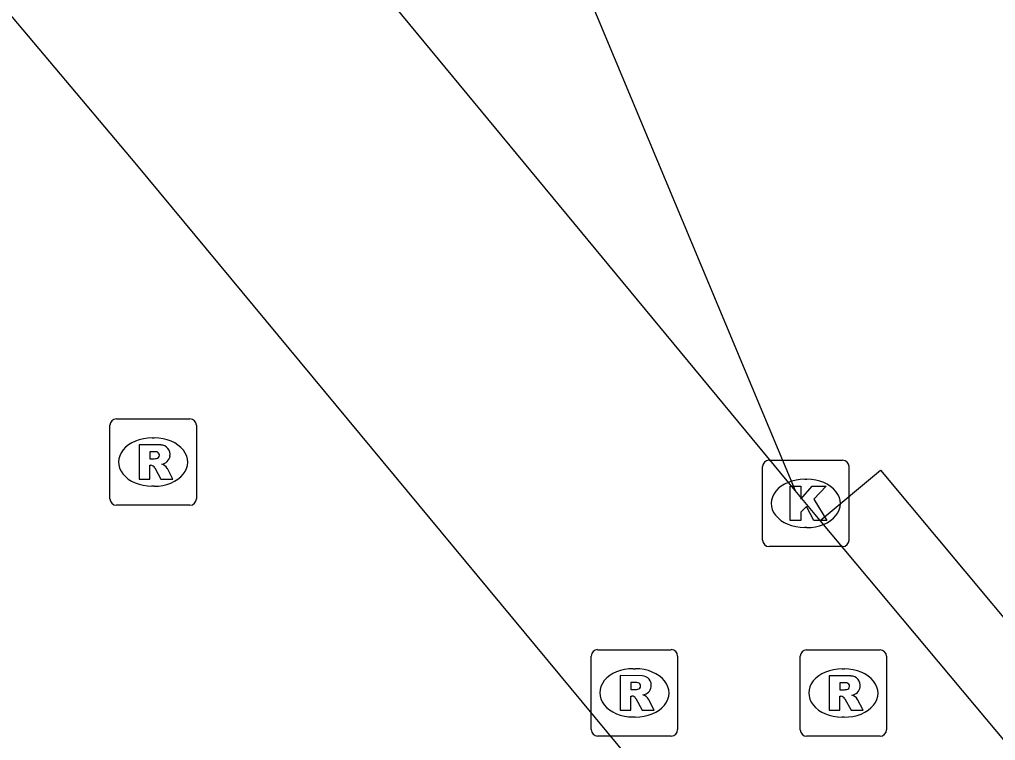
# Model space of a CAD drawing. Extents: x 159489 to 160304, y 383826 to 384530.
# Drawn here: x 159818.84 to 159830.14, y 384446.3 to 384454.65 of the extents above; entities that cross this region are included whole.
import ezdxf

# ---------------------------------------------------------------- set-up
doc = ezdxf.new("R2010")
doc.units = 0
for name, color, linetype in [('IMGEO_Fietspad_gesloten', 7, 'Continuous'), ('IMGEO_Kolk', 7, 'Continuous'), ('IMGEO_Rijbaan_lokaal_gesloten', 7, 'Continuous'), ('IMGEO_Rioolput', 7, 'Continuous'), ('IMGEO_Voetpad_gesloten', 7, 'Continuous')]:
    doc.layers.add(name, color=color, linetype=linetype)

msp = doc.modelspace()

# ---------------------------------------------------------------- linework, layer by layer
at = {"layer": 'IMGEO_Fietspad_gesloten'}
msp.add_lwpolyline([(159820.909, 384465.856), (159824.719, 384456.615), (159827.819, 384449.194)], dxfattribs=at)
at = {"layer": 'IMGEO_Kolk'}
for p, q in [((159827.443, 384448.619), (159827.443, 384449.471)), ((159827.518, 384449.545), (159828.37, 384449.545)), ((159828.444, 384449.471), (159828.444, 384448.619)), ((159827.931, 384449.325), (159827.956, 384449.325)), ((159827.954, 384448.765), (159827.929, 384448.765)), ((159828.37, 384448.545), (159827.518, 384448.545))]:
    msp.add_line(p, q, dxfattribs=at)
for points in [[(159827.443, 384448.619), (159827.443, 384449.471)], [(159827.518, 384449.545), (159828.37, 384449.545)], [(159828.444, 384449.471), (159828.444, 384448.619)], [(159827.764, 384449.245), (159827.887, 384449.245), (159827.887, 384449.094), (159828.017, 384449.245), (159828.181, 384449.245), (159828.035, 384449.094), (159828.188, 384448.845), (159828.036, 384448.845), (159827.951, 384449.009), (159827.887, 384448.942), (159827.887, 384448.845), (159827.764, 384448.845), (159827.764, 384449.245)], [(159828.37, 384448.545), (159827.518, 384448.545)]]:
    msp.add_lwpolyline(points, dxfattribs=at)
for centre, start, end in [((159827.52, 384449.469), 91.552, 178.448), ((159827.52, 384449.469), 91.552, 178.448), ((159828.368, 384449.469), 1.552, 88.448), ((159828.368, 384449.469), 1.552, 88.448), ((159827.52, 384448.621), 181.552, 268.448), ((159827.52, 384448.621), 181.552, 268.448), ((159828.368, 384448.621), 271.552, 358.448), ((159828.368, 384448.621), 271.552, 358.448)]:
    msp.add_arc(centre, 0.0765, start, end, dxfattribs=at)
for centre, major_axis, ratio, start_param, end_param in [((159827.93, 384449.045), (-0.387, 0.002), 0.722429, 4.712389, 7.853982), ((159827.955, 384449.045), (-0.39, 0.002), 0.717154, 1.570796, 4.712389)]:
    msp.add_ellipse(centre, major_axis=major_axis, ratio=ratio, start_param=start_param, end_param=end_param, dxfattribs=at)
at = {"layer": 'IMGEO_Rijbaan_lokaal_gesloten'}
for points in [[(159827.819, 384449.194), (159820.962, 384457.499)], [(159818.172, 384455.366), (159820.194, 384452.968), (159827.945, 384443.619)], [(159828.111, 384448.845), (159827.819, 384449.194)], [(159833.313, 384442.63), (159828.111, 384448.845)]]:
    msp.add_lwpolyline(points, dxfattribs=at)
at = {"layer": 'IMGEO_Rioolput'}
for p, q in [((159819.96, 384450.024), (159820.812, 384450.024)), ((159819.885, 384449.098), (159819.885, 384449.95)), ((159820.886, 384449.95), (159820.886, 384449.098)), ((159820.373, 384449.804), (159820.398, 384449.804)), ((159820.396, 384449.244), (159820.371, 384449.244)), ((159820.812, 384449.024), (159819.96, 384449.024)), ((159825.533, 384447.35), (159826.385, 384447.35)), ((159827.953, 384447.348), (159828.805, 384447.348)), ((159825.458, 384446.424), (159825.458, 384447.276)), ((159826.459, 384447.276), (159826.459, 384446.424)), ((159827.878, 384446.422), (159827.878, 384447.274)), ((159828.879, 384447.274), (159828.879, 384446.422)), ((159825.946, 384447.13), (159825.971, 384447.13)), ((159828.366, 384447.128), (159828.391, 384447.128)), ((159825.969, 384446.57), (159825.944, 384446.57)), ((159828.389, 384446.568), (159828.364, 384446.568)), ((159826.385, 384446.35), (159825.533, 384446.35)), ((159828.805, 384446.348), (159827.953, 384446.348))]:
    msp.add_line(p, q, dxfattribs=at)
for points in [[(159819.96, 384450.024), (159820.812, 384450.024)], [(159819.885, 384449.098), (159819.885, 384449.95)], [(159820.886, 384449.95), (159820.886, 384449.098)], [(159820.474, 384449.722), (159820.222, 384449.724), (159820.222, 384449.324)], [(159820.4, 384449.643), (159820.346, 384449.643), (159820.346, 384449.562)], [(159820.222, 384449.324), (159820.346, 384449.324), (159820.346, 384449.486), (159820.357, 384449.486)], [(159820.346, 384449.562), (159820.398, 384449.562)], [(159820.404, 384449.457), (159820.475, 384449.324), (159820.615, 384449.324), (159820.55, 384449.45)], [(159820.812, 384449.024), (159819.96, 384449.024)], [(159825.533, 384447.35), (159826.385, 384447.35)], [(159827.953, 384447.348), (159828.805, 384447.348)], [(159825.458, 384446.424), (159825.458, 384447.276)], [(159826.459, 384447.276), (159826.459, 384446.424)], [(159827.878, 384446.422), (159827.878, 384447.274)], [(159828.879, 384447.274), (159828.879, 384446.422)], [(159826.047, 384447.048), (159825.795, 384447.05), (159825.795, 384446.65)], [(159825.973, 384446.969), (159825.919, 384446.969), (159825.919, 384446.888)], [(159828.467, 384447.046), (159828.215, 384447.048), (159828.215, 384446.648)], [(159828.393, 384446.967), (159828.339, 384446.967), (159828.339, 384446.886)], [(159825.919, 384446.888), (159825.971, 384446.888)], [(159828.339, 384446.886), (159828.391, 384446.886)], [(159825.795, 384446.65), (159825.919, 384446.65), (159825.919, 384446.812), (159825.93, 384446.812)], [(159825.977, 384446.783), (159826.048, 384446.65), (159826.188, 384446.65), (159826.123, 384446.776)], [(159828.215, 384446.648), (159828.339, 384446.648), (159828.339, 384446.81), (159828.35, 384446.81)], [(159828.397, 384446.781), (159828.468, 384446.648), (159828.608, 384446.648), (159828.543, 384446.774)], [(159826.385, 384446.35), (159825.533, 384446.35)], [(159828.805, 384446.348), (159827.953, 384446.348)]]:
    msp.add_lwpolyline(points, dxfattribs=at)
for centre, radius, start, end in [((159819.962, 384449.948), 0.0765, 91.552, 178.448), ((159819.962, 384449.948), 0.0765, 91.552, 178.448), ((159820.81, 384449.948), 0.0765, 1.552, 88.448), ((159820.81, 384449.948), 0.0765, 1.552, 88.448), ((159820.473, 384449.612), 0.109, 350.3612, 89.416), ((159820.382, 384449.751), 0.19, 274.7715, 282.9687), ((159820.406, 384449.547), 0.0964, 77.0061, 93.1865), ((159820.42, 384449.604), 0.0378, 276.6634, 79.6772), ((159820.471, 384449.612), 0.112, 277.5842, 350.9817), ((159820.356, 384449.433), 0.0533, 26.0293, 88.6989), ((159820.455, 384449.397), 0.108, 29.5134, 73.7905), ((159819.962, 384449.1), 0.0765, 181.552, 268.448), ((159819.962, 384449.1), 0.0765, 181.552, 268.448), ((159820.81, 384449.1), 0.0765, 271.552, 358.448), ((159820.81, 384449.1), 0.0765, 271.552, 358.448), ((159825.535, 384447.274), 0.0765, 91.552, 178.448), ((159825.535, 384447.274), 0.0765, 91.552, 178.448), ((159826.383, 384447.274), 0.0765, 1.552, 88.448), ((159826.383, 384447.274), 0.0765, 1.552, 88.448), ((159827.955, 384447.272), 0.0765, 91.552, 178.448), ((159827.955, 384447.272), 0.0765, 91.552, 178.448), ((159828.803, 384447.272), 0.0765, 1.552, 88.448), ((159828.803, 384447.272), 0.0765, 1.552, 88.448), ((159825.979, 384446.873), 0.0964, 77.0061, 93.1865), ((159825.993, 384446.93), 0.0378, 276.6634, 79.6772), ((159826.046, 384446.938), 0.109, 350.3612, 89.416), ((159828.399, 384446.871), 0.0964, 77.0061, 93.1865), ((159828.413, 384446.928), 0.0378, 276.6634, 79.6772), ((159828.466, 384446.936), 0.109, 350.3612, 89.416), ((159825.955, 384447.077), 0.19, 274.7715, 282.9687), ((159826.044, 384446.938), 0.112, 277.5842, 350.9817), ((159828.375, 384447.075), 0.19, 274.7715, 282.9687), ((159828.464, 384446.936), 0.112, 277.5842, 350.9817), ((159825.929, 384446.759), 0.0533, 26.0293, 88.6989), ((159826.028, 384446.723), 0.108, 29.5134, 73.7905), ((159828.349, 384446.757), 0.0533, 26.0293, 88.6989), ((159828.448, 384446.721), 0.108, 29.5134, 73.7905), ((159825.535, 384446.426), 0.0765, 181.552, 268.448), ((159825.535, 384446.426), 0.0765, 181.552, 268.448), ((159826.383, 384446.426), 0.0765, 271.552, 358.448), ((159826.383, 384446.426), 0.0765, 271.552, 358.448), ((159827.955, 384446.424), 0.0765, 181.552, 268.448), ((159827.955, 384446.424), 0.0765, 181.552, 268.448), ((159828.803, 384446.424), 0.0765, 271.552, 358.448), ((159828.803, 384446.424), 0.0765, 271.552, 358.448)]:
    msp.add_arc(centre, radius, start, end, dxfattribs=at)
for centre, major_axis, ratio, start_param, end_param in [((159820.372, 384449.524), (-0.387, 0.002), 0.722429, 4.712389, 7.853982), ((159820.397, 384449.524), (-0.39, 0.002), 0.717154, 1.570796, 4.712389), ((159825.945, 384446.85), (-0.387, 0.002), 0.722429, 4.712389, 7.853982), ((159825.97, 384446.85), (-0.39, 0.002), 0.717154, 1.570796, 4.712389), ((159828.365, 384446.848), (-0.387, 0.002), 0.722429, 4.712389, 7.853982), ((159828.39, 384446.848), (-0.39, 0.002), 0.717154, 1.570796, 4.712389)]:
    msp.add_ellipse(centre, major_axis=major_axis, ratio=ratio, start_param=start_param, end_param=end_param, dxfattribs=at)
at = {"layer": 'IMGEO_Voetpad_gesloten'}
msp.add_lwpolyline([(159828.111, 384448.845), (159828.81, 384449.429), (159834.003, 384443.206), (159833.313, 384442.63)], dxfattribs=at)

doc.saveas('drawing.dxf')
